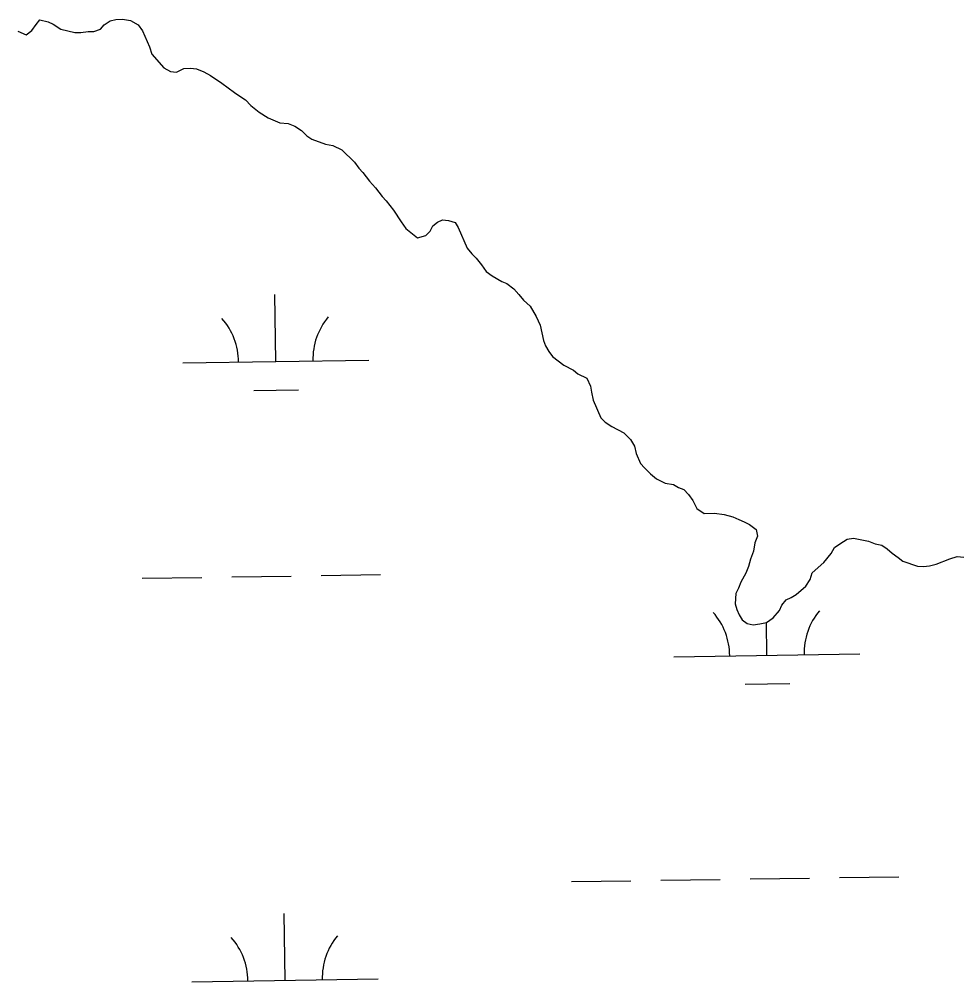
# Model space of a CAD drawing. Extents: x 3807117 to 3845308, y 337856 to 363736.
# Drawn here: x 3841214 to 3841719, y 354789 to 355306 of the extents above; entities that cross this region are included whole.
import ezdxf

# ---------------------------------------------------------------- set-up
doc = ezdxf.new("R2010")
doc.units = 0
doc.layers.add('V-TOPO-SHOR', color=7, linetype='Continuous')
doc.layers.add('V-WETL-SWMP', color=7, linetype='Continuous')

msp = doc.modelspace()

# ---------------------------------------------------------------- linework, layer by layer
at = {"layer": 'V-TOPO-SHOR'}
for p, q in [((3841222.91, 355303.54), (3841224.85, 355305.95)), ((3841224.85, 355305.95), (3841229.23, 355304.84)), ((3841229.23, 355304.84), (3841232.03, 355303.69)), ((3841259.39, 355303.35), (3841262.53, 355305.39)), ((3841262.53, 355305.39), (3841265.68, 355306.23)), ((3841265.68, 355306.23), (3841269.25, 355306.29)), ((3841269.25, 355306.29), (3841273.62, 355305.57)), ((3841273.62, 355305.57), (3841277.63, 355303.26)), ((3841213.06, 355299.81), (3841217.45, 355297.9)), ((3841217.45, 355297.9), (3841220.58, 355300.33)), ((3841220.58, 355300.33), (3841222.91, 355303.54)), ((3841232.03, 355303.69), (3841236.04, 355300.98)), ((3841236.04, 355300.98), (3841243.6, 355299.13)), ((3841246.77, 355299.18), (3841250.73, 355299.64)), ((3841250.73, 355299.64), (3841253.9, 355299.69)), ((3841253.9, 355299.69), (3841257.44, 355300.94)), ((3841257.44, 355300.94), (3841259.39, 355303.35)), ((3841277.63, 355303.26), (3841280.06, 355300.13)), ((3841280.06, 355300.13), (3841283.77, 355291.47)), ((3841243.6, 355299.13), (3841246.77, 355299.18)), ((3841283.77, 355291.47), (3841285.02, 355287.52)), ((3841285.02, 355287.52), (3841291.49, 355280.1)), ((3841291.49, 355280.1), (3841295.09, 355278.17)), ((3841298.27, 355277.83), (3841302.2, 355279.88)), ((3841302.2, 355279.88), (3841305.76, 355279.94)), ((3841305.76, 355279.94), (3841308.94, 355279.59)), ((3841308.94, 355279.59), (3841312.93, 355278.07)), ((3841295.09, 355278.17), (3841298.27, 355277.83)), ((3841312.93, 355278.07), (3841316.53, 355276.15)), ((3841316.53, 355276.15), (3841322.55, 355271.89)), ((3841322.55, 355271.89), (3841329.37, 355266.85)), ((3841329.37, 355266.85), (3841332.18, 355264.91)), ((3841332.18, 355264.91), (3841335.38, 355262.98)), ((3841335.38, 355262.98), (3841338.21, 355259.86)), ((3841338.21, 355259.86), (3841342.63, 355256.36)), ((3841342.63, 355256.36), (3841347.44, 355253.27)), ((3841347.44, 355253.27), (3841353.82, 355250.6)), ((3841353.82, 355250.6), (3841358.19, 355250.27)), ((3841358.19, 355250.27), (3841361.78, 355248.75)), ((3841361.78, 355248.75), (3841365.39, 355246.43)), ((3841365.39, 355246.43), (3841368.21, 355243.7)), ((3841368.21, 355243.7), (3841371.02, 355241.76)), ((3841371.02, 355241.76), (3841378.2, 355239.11)), ((3841378.2, 355239.11), (3841382.17, 355238.38)), ((3841382.17, 355238.38), (3841386.97, 355236.08)), ((3841386.97, 355236.08), (3841393.82, 355229.45)), ((3841393.82, 355229.45), (3841396.25, 355226.32)), ((3841396.25, 355226.32), (3841398.27, 355223.98)), ((3841398.27, 355223.98), (3841401.92, 355219.28)), ((3841401.92, 355219.28), (3841405.15, 355215.77)), ((3841405.15, 355215.77), (3841408.79, 355211.07)), ((3841408.79, 355211.07), (3841410.81, 355208.72)), ((3841410.81, 355208.72), (3841414.86, 355203.64)), ((3841414.86, 355203.64), (3841418.93, 355197.36)), ((3841418.93, 355197.36), (3841421.37, 355193.83)), ((3841436.01, 355195.26), (3841438.36, 355197.28)), ((3841438.36, 355197.28), (3841441.11, 355198.52)), ((3841441.11, 355198.52), (3841444.29, 355198.18)), ((3841444.29, 355198.18), (3841447.88, 355197.05)), ((3841447.88, 355197.05), (3841449.51, 355194.3)), ((3841421.37, 355193.83), (3841427.79, 355188.78)), ((3841432.13, 355190.05), (3841434.47, 355192.46)), ((3841434.47, 355192.46), (3841436.01, 355195.26)), ((3841449.51, 355194.3), (3841454.45, 355183.28)), ((3841427.79, 355188.78), (3841432.13, 355190.05)), ((3841454.45, 355183.28), (3841456.88, 355180.15)), ((3841456.88, 355180.15), (3841459.29, 355177.81)), ((3841459.29, 355177.81), (3841462.13, 355174.29)), ((3841462.13, 355174.29), (3841464.56, 355170.76)), ((3841464.56, 355170.76), (3841467.77, 355168.43)), ((3841467.77, 355168.43), (3841472.98, 355165.35)), ((3841472.98, 355165.35), (3841475.77, 355164.2)), ((3841475.77, 355164.2), (3841479.39, 355161.49)), ((3841479.39, 355161.49), (3841482.21, 355158.36)), ((3841482.21, 355158.36), (3841484.64, 355155.23)), ((3841484.64, 355155.23), (3841488.26, 355152.12)), ((3841488.26, 355152.12), (3841491.53, 355146.62)), ((3841491.53, 355146.62), (3841493.59, 355141.9)), ((3841493.59, 355141.9), (3841495.31, 355133.6)), ((3841495.31, 355133.6), (3841496.54, 355130.85)), ((3841496.54, 355130.85), (3841498.18, 355127.7)), ((3841498.18, 355127.7), (3841500.21, 355124.96)), ((3841500.21, 355124.96), (3841506.23, 355120.3)), ((3841506.23, 355120.3), (3841511.43, 355117.61)), ((3841511.43, 355117.61), (3841513.84, 355115.67)), ((3841513.84, 355115.67), (3841518.64, 355113.37)), ((3841518.64, 355113.37), (3841520.69, 355109.05)), ((3841520.69, 355109.05), (3841521.14, 355105.88)), ((3841521.14, 355105.88), (3841522.01, 355101.53)), ((3841522.01, 355101.53), (3841526.13, 355092.09)), ((3841526.13, 355092.09), (3841528.54, 355089.75)), ((3841528.54, 355089.75), (3841532.15, 355087.43)), ((3841532.15, 355087.43), (3841538.55, 355083.97)), ((3841538.55, 355083.97), (3841542.18, 355080.46)), ((3841542.18, 355080.46), (3841544.22, 355076.93)), ((3841544.22, 355076.93), (3841545.08, 355072.97)), ((3841545.08, 355072.97), (3841547.55, 355067.47)), ((3841547.55, 355067.47), (3841549.57, 355065.12)), ((3841549.57, 355065.12), (3841552.79, 355062)), ((3841552.79, 355062), (3841556.01, 355059.28)), ((3841556.01, 355059.28), (3841560.8, 355056.98)), ((3841560.8, 355056.98), (3841565.17, 355056.26)), ((3841565.17, 355056.26), (3841567.98, 355054.72)), ((3841567.98, 355054.72), (3841570.77, 355053.58)), ((3841570.77, 355053.58), (3841573.19, 355050.84)), ((3841573.19, 355050.84), (3841575.62, 355047.71)), ((3841575.62, 355047.71), (3841577.68, 355043.38)), ((3841577.68, 355043.38), (3841581.69, 355040.67)), ((3841581.69, 355040.67), (3841587.24, 355040.77)), ((3841587.24, 355040.77), (3841592.4, 355040.06)), ((3841592.4, 355040.06), (3841597.18, 355038.95)), ((3841597.18, 355038.95), (3841600.37, 355037.41)), ((3841600.37, 355037.41), (3841603.17, 355036.27)), ((3841603.17, 355036.27), (3841605.97, 355034.73)), ((3841605.97, 355034.73), (3841609.58, 355032.02)), ((3841609.58, 355032.02), (3841610.43, 355028.46)), ((3841610.43, 355028.46), (3841608.91, 355024.87)), ((3841654.51, 355024.43), (3841658.43, 355026.88)), ((3841658.43, 355026.88), (3841661.99, 355027.33)), ((3841661.99, 355027.33), (3841665.57, 355026.6)), ((3841665.57, 355026.6), (3841669.95, 355025.88)), ((3841669.95, 355025.88), (3841673.54, 355024.35)), ((3841608.19, 355020.5), (3841606.67, 355016.11)), ((3841608.91, 355024.87), (3841608.19, 355020.5)), ((3841649.84, 355019.2), (3841651.77, 355022.41)), ((3841651.77, 355022.41), (3841654.51, 355024.43)), ((3841673.54, 355024.35), (3841677.12, 355023.62)), ((3841677.12, 355023.62), (3841679.93, 355021.68)), ((3841679.93, 355021.68), (3841682.74, 355019.35)), ((3841606.67, 355016.11), (3841605.55, 355012.13)), ((3841645.95, 355014.38), (3841649.84, 355019.2)), ((3841682.74, 355019.35), (3841685.95, 355017.02)), ((3841685.95, 355017.02), (3841688.36, 355015.08)), ((3841688.36, 355015.08), (3841696.33, 355012.44)), ((3841706.23, 355013.39), (3841713.71, 355016.29)), ((3841713.71, 355016.29), (3841717.66, 355017.55)), ((3841717.66, 355017.55), (3841721.23, 355017.21)), ((3841605.55, 355012.13), (3841604.02, 355008.53)), ((3841639.7, 355008.73), (3841645.95, 355014.38)), ((3841696.33, 355012.44), (3841699.51, 355012.09)), ((3841699.51, 355012.09), (3841702.68, 355012.54)), ((3841702.68, 355012.54), (3841706.23, 355013.39)), ((3841604.02, 355008.53), (3841601.33, 355003.73)), ((3841636.25, 355001.53), (3841638.57, 355005.14)), ((3841638.57, 355005.14), (3841639.7, 355008.73)), ((3841600.19, 355000.54), (3841598.65, 354997.74)), ((3841601.33, 355003.73), (3841600.19, 355000.54)), ((3841631.17, 354997.09), (3841636.25, 355001.53)), ((3841598.65, 354997.74), (3841598.35, 354992.18)), ((3841623.34, 354991.41), (3841625.67, 354994.22)), ((3841625.67, 354994.22), (3841628.42, 354995.46)), ((3841628.42, 354995.46), (3841631.17, 354997.09)), ((3841598.35, 354992.18), (3841599.19, 354989.03)), ((3841599.19, 354989.03), (3841600.43, 354986.27)), ((3841622.19, 354988.61), (3841623.34, 354991.41)), ((3841600.43, 354986.27), (3841602.06, 354983.52)), ((3841615.16, 354982.15), (3841618.69, 354984.59)), ((3841618.69, 354984.59), (3841622.19, 354988.61)), ((3841602.06, 354983.52), (3841604.87, 354981.59)), ((3841604.87, 354981.59), (3841608.05, 354980.85)), ((3841608.05, 354980.85), (3841611.61, 354981.3)), ((3841611.61, 354981.3), (3841615.16, 354982.15))]:
    msp.add_line(p, q, dxfattribs=at)
at = {"layer": 'V-WETL-SWMP'}
for p, q in [((3841222.91, 355303.54), (3841224.85, 355305.95)), ((3841224.85, 355305.95), (3841229.23, 355304.84)), ((3841229.23, 355304.84), (3841232.03, 355303.69)), ((3841259.39, 355303.35), (3841262.53, 355305.39)), ((3841262.53, 355305.39), (3841265.68, 355306.23)), ((3841265.68, 355306.23), (3841269.25, 355306.29)), ((3841269.25, 355306.29), (3841273.62, 355305.57)), ((3841273.62, 355305.57), (3841277.63, 355303.26)), ((3841213.06, 355299.81), (3841217.45, 355297.9)), ((3841217.45, 355297.9), (3841220.58, 355300.33)), ((3841220.58, 355300.33), (3841222.91, 355303.54)), ((3841232.03, 355303.69), (3841236.04, 355300.98)), ((3841236.04, 355300.98), (3841243.6, 355299.13)), ((3841246.77, 355299.18), (3841250.73, 355299.64)), ((3841250.73, 355299.64), (3841253.9, 355299.69)), ((3841253.9, 355299.69), (3841257.44, 355300.94)), ((3841257.44, 355300.94), (3841259.39, 355303.35)), ((3841277.63, 355303.26), (3841280.06, 355300.13)), ((3841280.06, 355300.13), (3841283.77, 355291.47)), ((3841243.6, 355299.13), (3841246.77, 355299.18)), ((3841283.77, 355291.47), (3841285.02, 355287.52)), ((3841285.02, 355287.52), (3841291.49, 355280.1)), ((3841291.49, 355280.1), (3841295.09, 355278.17)), ((3841298.27, 355277.83), (3841302.2, 355279.88)), ((3841302.2, 355279.88), (3841305.76, 355279.94)), ((3841305.76, 355279.94), (3841308.94, 355279.59)), ((3841308.94, 355279.59), (3841312.93, 355278.07)), ((3841295.09, 355278.17), (3841298.27, 355277.83)), ((3841312.93, 355278.07), (3841316.53, 355276.15)), ((3841316.53, 355276.15), (3841322.55, 355271.89)), ((3841322.55, 355271.89), (3841329.37, 355266.85)), ((3841329.37, 355266.85), (3841332.18, 355264.91)), ((3841332.18, 355264.91), (3841335.38, 355262.98)), ((3841335.38, 355262.98), (3841338.21, 355259.86)), ((3841338.21, 355259.86), (3841342.63, 355256.36)), ((3841342.63, 355256.36), (3841347.44, 355253.27)), ((3841347.44, 355253.27), (3841353.82, 355250.6)), ((3841353.82, 355250.6), (3841358.19, 355250.27)), ((3841358.19, 355250.27), (3841361.78, 355248.75)), ((3841361.78, 355248.75), (3841365.39, 355246.43)), ((3841365.39, 355246.43), (3841368.21, 355243.7)), ((3841368.21, 355243.7), (3841371.02, 355241.76)), ((3841371.02, 355241.76), (3841378.2, 355239.11)), ((3841378.2, 355239.11), (3841382.17, 355238.38)), ((3841382.17, 355238.38), (3841386.97, 355236.08)), ((3841386.97, 355236.08), (3841393.82, 355229.45)), ((3841393.82, 355229.45), (3841396.25, 355226.32)), ((3841396.25, 355226.32), (3841398.27, 355223.98)), ((3841398.27, 355223.98), (3841401.92, 355219.28)), ((3841401.92, 355219.28), (3841405.15, 355215.77)), ((3841405.15, 355215.77), (3841408.79, 355211.07)), ((3841408.79, 355211.07), (3841410.81, 355208.72)), ((3841410.81, 355208.72), (3841414.86, 355203.64)), ((3841414.86, 355203.64), (3841418.93, 355197.36)), ((3841418.93, 355197.36), (3841421.37, 355193.83)), ((3841436.01, 355195.26), (3841438.36, 355197.28)), ((3841438.36, 355197.28), (3841441.11, 355198.52)), ((3841441.11, 355198.52), (3841444.29, 355198.18)), ((3841444.29, 355198.18), (3841447.88, 355197.05)), ((3841447.88, 355197.05), (3841449.51, 355194.3)), ((3841421.37, 355193.83), (3841427.79, 355188.78)), ((3841432.13, 355190.05), (3841434.47, 355192.46)), ((3841434.47, 355192.46), (3841436.01, 355195.26)), ((3841449.51, 355194.3), (3841454.45, 355183.28)), ((3841427.79, 355188.78), (3841432.13, 355190.05)), ((3841454.45, 355183.28), (3841456.88, 355180.15)), ((3841456.88, 355180.15), (3841459.29, 355177.81)), ((3841459.29, 355177.81), (3841462.13, 355174.29)), ((3841462.13, 355174.29), (3841464.56, 355170.76)), ((3841464.56, 355170.76), (3841467.77, 355168.43)), ((3841467.77, 355168.43), (3841472.98, 355165.35)), ((3841472.98, 355165.35), (3841475.77, 355164.2)), ((3841475.77, 355164.2), (3841479.39, 355161.49)), ((3841479.39, 355161.49), (3841482.21, 355158.36)), ((3841351.57, 355122.39), (3841351.03, 355158.39)), ((3841482.21, 355158.36), (3841484.64, 355155.23)), ((3841484.64, 355155.23), (3841488.26, 355152.12)), ((3841488.26, 355152.12), (3841491.53, 355146.62)), ((3841491.53, 355146.62), (3841493.59, 355141.9)), ((3841493.59, 355141.9), (3841495.31, 355133.6)), ((3841495.31, 355133.6), (3841496.54, 355130.85)), ((3841496.54, 355130.85), (3841498.18, 355127.7)), ((3841498.18, 355127.7), (3841500.21, 355124.96)), ((3841500.21, 355124.96), (3841506.23, 355120.3)), ((3841301.57, 355121.64), (3841401.56, 355123.14)), ((3841506.23, 355120.3), (3841511.43, 355117.61)), ((3841511.43, 355117.61), (3841513.84, 355115.67)), ((3841513.84, 355115.67), (3841518.64, 355113.37)), ((3841518.64, 355113.37), (3841520.69, 355109.05)), ((3841520.69, 355109.05), (3841521.14, 355105.88)), ((3841339.8, 355106.78), (3841363.79, 355107.14)), ((3841521.14, 355105.88), (3841522.01, 355101.53)), ((3841522.01, 355101.53), (3841526.13, 355092.09)), ((3841526.13, 355092.09), (3841528.54, 355089.75)), ((3841528.54, 355089.75), (3841532.15, 355087.43)), ((3841532.15, 355087.43), (3841538.55, 355083.97)), ((3841538.55, 355083.97), (3841542.18, 355080.46)), ((3841542.18, 355080.46), (3841544.22, 355076.93)), ((3841544.22, 355076.93), (3841545.08, 355072.97)), ((3841545.08, 355072.97), (3841547.55, 355067.47)), ((3841547.55, 355067.47), (3841549.57, 355065.12)), ((3841549.57, 355065.12), (3841552.79, 355062)), ((3841552.79, 355062), (3841556.01, 355059.28)), ((3841556.01, 355059.28), (3841560.8, 355056.98)), ((3841560.8, 355056.98), (3841565.17, 355056.26)), ((3841565.17, 355056.26), (3841567.98, 355054.72)), ((3841567.98, 355054.72), (3841570.77, 355053.58)), ((3841570.77, 355053.58), (3841573.19, 355050.84)), ((3841573.19, 355050.84), (3841575.62, 355047.71)), ((3841575.62, 355047.71), (3841577.68, 355043.38)), ((3841577.68, 355043.38), (3841581.69, 355040.67)), ((3841581.69, 355040.67), (3841587.24, 355040.77)), ((3841587.24, 355040.77), (3841592.4, 355040.06)), ((3841592.4, 355040.06), (3841597.18, 355038.95)), ((3841597.18, 355038.95), (3841600.37, 355037.41)), ((3841600.37, 355037.41), (3841603.17, 355036.27)), ((3841603.17, 355036.27), (3841605.97, 355034.73)), ((3841605.97, 355034.73), (3841609.58, 355032.02)), ((3841609.58, 355032.02), (3841610.43, 355028.46)), ((3841610.43, 355028.46), (3841608.91, 355024.87)), ((3841654.51, 355024.43), (3841658.43, 355026.88)), ((3841658.43, 355026.88), (3841661.99, 355027.33)), ((3841661.99, 355027.33), (3841665.57, 355026.6)), ((3841665.57, 355026.6), (3841669.95, 355025.88)), ((3841669.95, 355025.88), (3841673.54, 355024.35)), ((3841608.19, 355020.5), (3841606.67, 355016.11)), ((3841608.91, 355024.87), (3841608.19, 355020.5)), ((3841649.84, 355019.2), (3841651.77, 355022.41)), ((3841651.77, 355022.41), (3841654.51, 355024.43)), ((3841673.54, 355024.35), (3841677.12, 355023.62)), ((3841677.12, 355023.62), (3841679.93, 355021.68)), ((3841679.93, 355021.68), (3841682.74, 355019.35)), ((3841606.67, 355016.11), (3841605.55, 355012.13)), ((3841645.95, 355014.38), (3841649.84, 355019.2)), ((3841682.74, 355019.35), (3841685.95, 355017.02)), ((3841685.95, 355017.02), (3841688.36, 355015.08)), ((3841688.36, 355015.08), (3841696.33, 355012.44)), ((3841706.23, 355013.39), (3841713.71, 355016.29)), ((3841713.71, 355016.29), (3841717.66, 355017.55)), ((3841717.66, 355017.55), (3841721.23, 355017.21)), ((3841605.55, 355012.13), (3841604.02, 355008.53)), ((3841639.7, 355008.73), (3841645.95, 355014.38)), ((3841696.33, 355012.44), (3841699.51, 355012.09)), ((3841699.51, 355012.09), (3841702.68, 355012.54)), ((3841702.68, 355012.54), (3841706.23, 355013.39)), ((3841279.89, 355005.87), (3841311.89, 355006.35)), ((3841327.89, 355006.59), (3841359.89, 355007.07)), ((3841375.88, 355007.31), (3841407.88, 355007.79)), ((3841604.02, 355008.53), (3841601.33, 355003.73)), ((3841636.25, 355001.53), (3841638.57, 355005.14)), ((3841638.57, 355005.14), (3841639.7, 355008.73)), ((3841600.19, 355000.54), (3841598.65, 354997.74)), ((3841601.33, 355003.73), (3841600.19, 355000.54)), ((3841631.17, 354997.09), (3841636.25, 355001.53)), ((3841598.65, 354997.74), (3841598.35, 354992.18)), ((3841623.34, 354991.41), (3841625.67, 354994.22)), ((3841625.67, 354994.22), (3841628.42, 354995.46)), ((3841628.42, 354995.46), (3841631.17, 354997.09)), ((3841598.35, 354992.18), (3841599.19, 354989.03)), ((3841599.19, 354989.03), (3841600.43, 354986.27)), ((3841622.19, 354988.61), (3841623.34, 354991.41)), ((3841600.43, 354986.27), (3841602.06, 354983.52)), ((3841615.16, 354982.15), (3841618.69, 354984.59)), ((3841618.69, 354984.59), (3841622.19, 354988.61)), ((3841602.06, 354983.52), (3841604.87, 354981.59)), ((3841604.87, 354981.59), (3841608.05, 354980.85)), ((3841608.05, 354980.85), (3841611.61, 354981.3)), ((3841611.61, 354981.3), (3841615.16, 354982.15)), ((3841615.4, 354964.46), (3841615.13, 354982.15)), ((3841565.4, 354963.71), (3841665.39, 354965.21)), ((3841603.63, 354948.85), (3841627.63, 354949.21)), ((3841606.35, 354844.24), (3841638.35, 354844.72)), ((3841654.35, 354844.96), (3841686.34, 354845.44)), ((3841510.36, 354842.8), (3841542.36, 354843.28)), ((3841558.36, 354843.52), (3841590.35, 354844)), ((3841356.55, 354789.75), (3841356.01, 354825.75)), ((3841306.55, 354789), (3841406.54, 354790.5))]:
    msp.add_line(p, q, dxfattribs=at)
for centre, start, end in [((3841296.32, 355122.04), 0.0865, 41.6302), ((3841406.79, 355123.69), 140.0865, 181.6302), ((3841560.15, 354964.11), 0.0865, 41.6302), ((3841670.63, 354965.77), 140.0865, 181.6302), ((3841411.78, 354791.05), 140.0865, 181.6302), ((3841301.3, 354789.4), 0.0865, 41.6302)]:
    msp.add_arc(centre, 35.25, start, end, dxfattribs=at)

doc.saveas('drawing.dxf')
